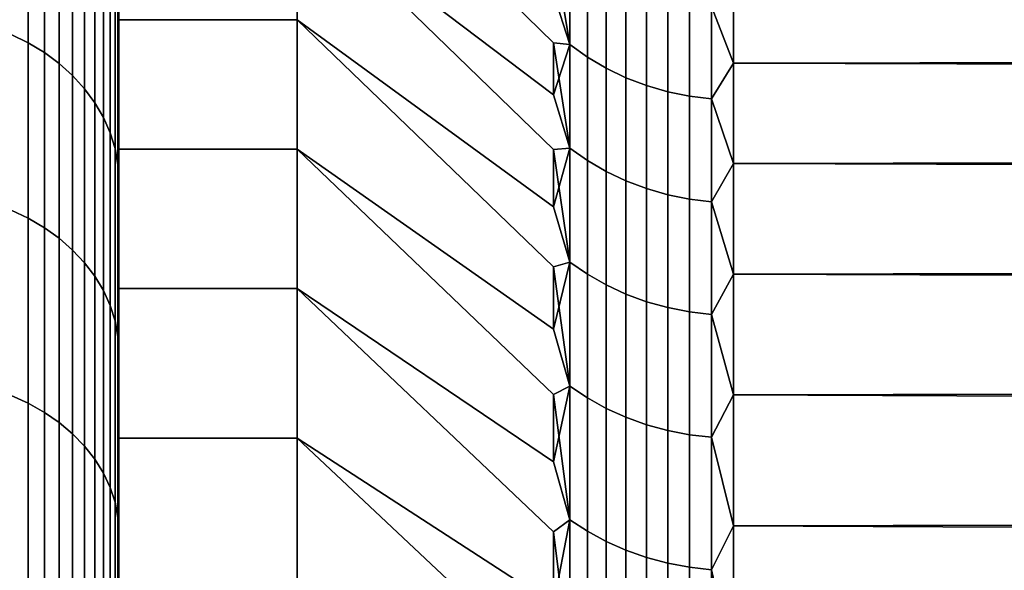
# Model space of a CAD drawing. Header units: metres. Extents: x -32 to 117, y -314 to 32.
# Tile 292 of 380: x 55.11 to 58.98, y 20.61 to 22.77. Entities that reach past the tile are written whole.
import ezdxf

# ---------------------------------------------------------------- set-up
doc = ezdxf.new("R2010")
doc.units = ezdxf.units.M
doc.layers.add('solid_24_501_064_XXX', color=7, linetype='CONTINUOUS')

msp = doc.modelspace()

# ---------------------------------------------------------------- linework, layer by layer
at = {"layer": 'solid_24_501_064_XXX'}
for points in [[(55.5, 22.76967, 40.519989), (55.5, 22.261724, 39.563557), (55.5, 24.370819, 39.921001), (55.5, 24.618412, 40.433937)], [(55.5, 22.76967, 63.480011), (55.5, 24.370844, 64.078949), (55.5, 24.112373, 64.586983), (55.5, 22.261724, 64.43644)], [(55.5, 22.261724, 39.563557), (55.5, 24.112347, 39.412968), (55.5, 24.370819, 39.921001)], [(55.496147, 23.990648, 64.983093), (55.5, 23.843338, 65.089485), (55.5, 22.261724, 64.43644), (55.5, 24.112373, 64.586983)], [(55.5, 22.261724, 39.563557), (55.5, 21.714085, 38.630363), (55.5, 23.843309, 38.910461), (55.5, 24.112347, 39.412968)], [(55.5, 22.261724, 64.43644), (55.5, 23.843338, 65.089485), (55.5, 23.564053, 65.585854), (55.5, 21.714085, 65.369637)], [(55.5, 21.714085, 38.630363), (55.5, 23.564022, 38.414093), (55.5, 23.843309, 38.910461)], [(57.207108, 22.678574, 42.748829), (57.207108, 22.474274, 42.263016), (56.200001, 23.236279, 41.49641), (56.200001, 23.66111, 42.492008)], [(57.271427, 22.671999, 42.889641), (57.207108, 22.678574, 42.748829), (56.200001, 23.66111, 42.492008), (57.207108, 22.872372, 43.238926)], [(57.207108, 22.474274, 61.736984), (57.207108, 22.678574, 61.251171), (56.200001, 23.66111, 61.507992), (56.200001, 23.236279, 62.50359)], [(57.271427, 22.671999, 61.110359), (57.207108, 22.872372, 60.761074), (56.200001, 23.66111, 61.507992), (57.207108, 22.678574, 61.251171)], [(55.496147, 23.43363, 65.963409), (55.5, 23.274338, 66.076347), (55.5, 21.714085, 65.369637), (55.5, 23.564053, 65.585854)], [(55.5, 21.714085, 38.630363), (55.5, 21.126835, 37.720428), (55.5, 23.274307, 37.923599), (55.5, 23.564022, 38.414093)], [(55.076424, 23.361889, 67.263084), (55.076424, 22.711187, 68.215477), (55.143867, 22.678356, 68.192032), (55.143867, 23.328119, 67.24102)], [(55.076424, 22.711187, 35.784523), (55.076424, 23.361889, 36.736916), (55.143867, 23.328119, 36.75898), (55.143867, 22.678356, 35.807964)], [(55.143867, 23.328119, 67.24102), (55.143867, 22.678356, 68.192032), (55.207027, 22.640301, 68.164864), (55.207027, 23.288973, 67.215446)], [(55.143867, 22.678356, 35.807964), (55.143867, 23.328119, 36.75898), (55.207027, 23.288973, 36.784554), (55.207027, 22.640301, 35.835136)], [(55.207027, 23.288973, 67.215446), (55.207027, 22.640301, 68.164864), (55.265297, 22.597383, 68.134224), (55.265297, 23.244827, 67.1866)], [(55.207027, 22.640301, 35.835136), (55.207027, 23.288973, 36.784554), (55.265297, 23.244827, 36.813396), (55.265297, 22.597383, 35.86578)], [(55.5, 21.714085, 65.369637), (55.5, 23.274338, 66.076347), (55.5, 22.974089, 66.561203), (55.5, 21.126835, 66.279572)], [(55.5, 21.126835, 37.720428), (55.5, 22.974054, 37.43874), (55.5, 23.274307, 37.923599)], [(55.265297, 23.244827, 67.1866), (55.265297, 22.597383, 68.134224), (55.318108, 22.550022, 68.100403), (55.318108, 23.196108, 67.15477)], [(55.265297, 22.597383, 35.86578), (55.265297, 23.244827, 36.813396), (55.318108, 23.196108, 36.845226), (55.318108, 22.550022, 35.899593)], [(56.200001, 23.236279, 41.49641), (56.200001, 22.769602, 40.519787), (55.5, 22.76967, 40.519989), (55.5, 23.236221, 41.496304)], [(56.200001, 22.769602, 63.480213), (56.200001, 23.236279, 62.50359), (55.5, 23.236221, 62.503696), (55.5, 22.76967, 63.480011)], [(57.207108, 22.259569, 41.781712), (57.207108, 22.034557, 41.305138), (56.200001, 22.769602, 40.519787), (56.200001, 23.236279, 41.49641)], [(57.271427, 22.264917, 41.935623), (57.207108, 22.259569, 41.781712), (56.200001, 23.236279, 41.49641), (57.207108, 22.474274, 42.263016)], [(57.207108, 22.034557, 62.694862), (57.207108, 22.259569, 62.218288), (56.200001, 23.236279, 62.50359), (56.200001, 22.769602, 63.480213)], [(57.271427, 22.264917, 62.064377), (57.207108, 22.474274, 61.736984), (56.200001, 23.236279, 62.50359), (57.207108, 22.259569, 62.218288)], [(55.318108, 23.196108, 67.15477), (55.318108, 22.550022, 68.100403), (55.364956, 22.498671, 68.063744), (55.364956, 23.143286, 67.120262)], [(55.318108, 22.550022, 35.899593), (55.318108, 23.196108, 36.845226), (55.364956, 23.143286, 36.879738), (55.364956, 22.498671, 35.936256)], [(55.364956, 23.143286, 67.120262), (55.364956, 22.498671, 68.063744), (55.405388, 22.443827, 68.024582), (55.405388, 23.08687, 67.083405)], [(55.364956, 22.498671, 35.936256), (55.364956, 23.143286, 36.879738), (55.405388, 23.08687, 36.916595), (55.405388, 22.443827, 35.975414)], [(55.405388, 23.08687, 67.083405), (55.405388, 22.443827, 68.024582), (55.439014, 22.386019, 67.983307), (55.439014, 23.027407, 67.044556)], [(55.405388, 22.443827, 35.975414), (55.405388, 23.08687, 36.916595), (55.439014, 23.027407, 36.955444), (55.439014, 22.386019, 36.016689)], [(57.271427, 22.671999, 42.889641), (57.207108, 22.872372, 43.238926), (57.207108, 23.055582, 43.733078)], [(57.271427, 22.671999, 42.889641), (57.207108, 23.055582, 43.733078), (57.271427, 23.038225, 43.860077)], [(55.439014, 23.027407, 67.044556), (55.439014, 22.386019, 67.983307), (55.465508, 22.325806, 67.940315), (55.465508, 22.965467, 67.004089)], [(55.439014, 22.386019, 36.016689), (55.439014, 23.027407, 36.955444), (55.465508, 22.965467, 36.995911), (55.465508, 22.325806, 36.059681)], [(57.271427, 23.038225, 60.139923), (57.207108, 22.872372, 60.761074), (57.271427, 22.671999, 61.110359)], [(57.271427, 23.038225, 60.139923), (57.271427, 22.671999, 61.110359), (57.34071, 22.622675, 61.090538), (57.34071, 22.988104, 60.122215)], [(57.271427, 22.671999, 42.889641), (57.271427, 23.038225, 43.860077), (57.34071, 22.988104, 43.877785), (57.34071, 22.622675, 42.909462)], [(57.34071, 22.988104, 60.122215), (57.34071, 22.622675, 61.090538), (57.414364, 22.579147, 61.073048), (57.414364, 22.943874, 60.106586)], [(57.34071, 22.622675, 42.909462), (57.34071, 22.988104, 43.877785), (57.414364, 22.943874, 43.893414), (57.414364, 22.579147, 42.926952)], [(55.465508, 22.965467, 67.004089), (55.465508, 22.325806, 67.940315), (55.484612, 22.263767, 67.896027), (55.484612, 22.901651, 66.962395)], [(55.465508, 22.325806, 36.059681), (55.465508, 22.965467, 36.995911), (55.484612, 22.901651, 37.037605), (55.484612, 22.263767, 36.103977)], [(55.496147, 22.836573, 66.919876), (55.5, 22.663725, 67.039749), (55.5, 21.126835, 66.279572), (55.5, 22.974089, 66.561203)], [(55.496147, 22.836573, 37.08012), (55.5, 22.974054, 37.43874), (55.5, 22.663687, 36.960194)], [(55.5, 21.126835, 37.720428), (55.5, 20.50205, 36.837059), (55.5, 22.663687, 36.960194), (55.5, 22.974054, 37.43874)], [(57.414364, 22.943874, 60.106586), (57.414364, 22.579147, 61.073048), (57.491833, 22.541748, 61.058018), (57.491833, 22.90587, 60.093159)], [(57.414364, 22.579147, 42.926952), (57.414364, 22.943874, 43.893414), (57.491833, 22.90587, 43.906841), (57.491833, 22.541748, 42.941982)], [(57.827667, 22.821173, 60.063232), (57.914215, 22.598862, 60.6563), (57.914215, 22.95035, 59.676029)], [(57.827667, 22.821173, 43.936768), (57.914215, 22.95035, 44.323971), (57.914215, 22.59886, 43.3437)], [(62.30183, 22.95784, 44.346401), (62.30183, 22.607019, 43.365028), (57.914215, 22.59886, 43.3437), (57.914215, 22.95035, 44.323971)], [(62.30183, 22.585714, 60.69054), (62.30183, 22.938948, 59.710033), (57.914215, 22.95035, 59.676029), (57.914215, 22.598862, 60.6563)], [(55.484612, 22.901651, 66.962395), (55.484612, 22.263767, 67.896027), (55.496147, 22.200502, 67.850853), (55.496147, 22.836573, 66.919876)], [(55.484612, 22.263767, 36.103977), (55.484612, 22.901651, 37.037605), (55.496147, 22.836573, 37.08012), (55.496147, 22.200502, 36.149147)], [(57.491833, 22.90587, 60.093159), (57.491833, 22.541748, 61.058018), (57.572521, 22.510763, 61.045567), (57.572521, 22.874384, 60.082035)], [(57.491833, 22.541748, 42.941982), (57.491833, 22.90587, 43.906841), (57.572521, 22.874384, 43.917965), (57.572521, 22.510763, 42.954433)], [(57.572521, 22.874384, 60.082035), (57.572521, 22.510763, 61.045567), (57.655815, 22.486427, 61.035789), (57.655815, 22.849655, 60.073296)], [(57.572521, 22.510763, 42.954433), (57.572521, 22.874384, 43.917965), (57.655815, 22.849655, 43.926704), (57.655815, 22.486427, 42.964211)], [(55.496147, 22.836573, 66.919876), (55.496147, 22.200502, 67.850853), (55.5, 22.663725, 67.039749)], [(55.496147, 22.836573, 37.08012), (55.5, 22.663687, 36.960194), (55.5, 22.343624, 36.488636)], [(55.496147, 22.200502, 36.149147), (55.496147, 22.836573, 37.08012), (55.5, 22.343624, 36.488636)], [(57.655815, 22.849655, 60.073296), (57.655815, 22.486427, 61.035789), (57.741081, 22.468927, 61.028759), (57.741081, 22.831873, 60.067013)], [(57.655815, 22.486427, 42.964211), (57.655815, 22.849655, 43.926704), (57.741081, 22.831873, 43.932987), (57.741081, 22.468927, 42.971241)], [(57.741081, 22.831873, 60.067013), (57.741081, 22.468927, 61.028759), (57.827667, 22.458397, 61.024525), (57.827667, 22.821173, 60.063232)], [(57.741081, 22.468927, 42.971241), (57.741081, 22.831873, 43.932987), (57.827667, 22.821173, 43.936768), (57.827667, 22.458397, 42.975475)], [(57.827667, 22.821173, 60.063232), (57.827667, 22.458397, 61.024525), (57.914215, 22.598862, 60.6563)], [(57.827667, 22.458397, 42.975475), (57.827667, 22.821173, 43.936768), (57.914215, 22.59886, 43.3437)], [(56.200001, 22.769602, 40.519787), (56.200001, 22.261915, 39.563877), (55.5, 22.261724, 39.563557), (55.5, 22.76967, 40.519989)], [(56.200001, 22.261915, 64.436119), (56.200001, 22.769602, 63.480213), (55.5, 22.76967, 63.480011), (55.5, 22.261724, 64.43644)], [(57.207108, 21.799345, 40.833515), (57.207108, 21.554039, 40.367065), (56.200001, 22.261915, 39.563877), (56.200001, 22.769602, 40.519787)], [(57.271427, 21.817711, 40.999741), (57.207108, 21.799345, 40.833515), (56.200001, 22.769602, 40.519787), (57.207108, 22.034557, 41.305138)], [(57.207108, 21.554039, 63.632938), (57.207108, 21.799345, 63.166485), (56.200001, 22.769602, 63.480213), (56.200001, 22.261915, 64.436119)], [(57.271427, 21.817711, 63.000259), (57.207108, 22.034557, 62.694862), (56.200001, 22.769602, 63.480213), (57.207108, 21.799345, 63.166485)], [(55.076424, 22.711187, 68.215477), (55.076424, 22.021681, 69.14016), (55.143867, 21.989849, 69.115387), (55.143867, 22.678356, 68.192032)], [(55.076424, 22.021681, 34.859837), (55.076424, 22.711187, 35.784523), (55.143867, 22.678356, 35.807964), (55.143867, 21.989849, 34.884613)], [(55.143867, 22.678356, 68.192032), (55.143867, 21.989849, 69.115387), (55.207027, 21.952948, 69.086662), (55.207027, 22.640301, 68.164864)], [(55.143867, 21.989849, 34.884613), (55.143867, 22.678356, 35.807964), (55.207027, 22.640301, 35.835136), (55.207027, 21.952948, 34.913334)], [(57.271427, 22.264917, 41.935623), (57.207108, 22.474274, 42.263016), (57.207108, 22.678574, 42.748829)], [(57.271427, 22.264917, 41.935623), (57.207108, 22.678574, 42.748829), (57.271427, 22.671999, 42.889641)], [(57.271427, 22.671999, 61.110359), (57.207108, 22.678574, 61.251171), (57.207108, 22.474274, 61.736984)], [(57.271427, 22.671999, 61.110359), (57.207108, 22.474274, 61.736984), (57.271427, 22.264917, 62.064377)], [(57.271427, 22.671999, 61.110359), (57.271427, 22.264917, 62.064377), (57.34071, 22.216478, 62.04248), (57.34071, 22.622675, 61.090538)], [(57.271427, 22.264917, 41.935623), (57.271427, 22.671999, 42.889641), (57.34071, 22.622675, 42.909462), (57.34071, 22.216478, 41.95752)], [(55.207027, 22.640301, 68.164864), (55.207027, 21.952948, 69.086662), (55.265297, 21.911333, 69.054276), (55.265297, 22.597383, 68.134224)], [(55.207027, 21.952948, 34.913334), (55.207027, 22.640301, 35.835136), (55.265297, 22.597383, 35.86578), (55.265297, 21.911333, 34.945724)], [(55.496147, 22.200502, 67.850853), (55.5, 22.343664, 67.511307), (55.5, 22.663725, 67.039749)], [(55.5, 21.126835, 66.279572), (55.5, 22.663725, 67.039749), (55.5, 22.343664, 67.511307), (55.5, 20.50205, 67.162941)], [(55.5, 20.50205, 36.837059), (55.5, 22.343624, 36.488636), (55.5, 22.663687, 36.960194)], [(55.265297, 22.597383, 68.134224), (55.265297, 21.911333, 69.054276), (55.318108, 21.86541, 69.018532), (55.318108, 22.550022, 68.100403)], [(55.265297, 21.911333, 34.945724), (55.265297, 22.597383, 35.86578), (55.318108, 22.550022, 35.899593), (55.318108, 21.86541, 34.981468)], [(57.34071, 22.622675, 61.090538), (57.34071, 22.216478, 62.04248), (57.414364, 22.173731, 62.023159), (57.414364, 22.579147, 61.073048)], [(57.34071, 22.216478, 41.95752), (57.34071, 22.622675, 42.909462), (57.414364, 22.579147, 42.926952), (57.414364, 22.173731, 41.976841)], [(57.827667, 22.458397, 61.024525), (57.914215, 22.205524, 61.620537), (57.914215, 22.598862, 60.6563)], [(57.827667, 22.458397, 42.975475), (57.914215, 22.59886, 43.3437), (57.914215, 22.205523, 42.379463)], [(62.30183, 22.607019, 43.365028), (62.30183, 22.214268, 42.399673), (57.914215, 22.205523, 42.379463), (57.914215, 22.59886, 43.3437)], [(62.30183, 22.190592, 61.65493), (62.30183, 22.585714, 60.69054), (57.914215, 22.598862, 60.6563), (57.914215, 22.205524, 61.620537)], [(57.414364, 22.579147, 61.073048), (57.414364, 22.173731, 62.023159), (57.491833, 22.137003, 62.006557), (57.491833, 22.541748, 61.058018)], [(57.414364, 22.173731, 41.976841), (57.414364, 22.579147, 42.926952), (57.491833, 22.541748, 42.941982), (57.491833, 22.137003, 41.993443)], [(55.318108, 22.550022, 68.100403), (55.318108, 21.86541, 69.018532), (55.364956, 21.815619, 68.979774), (55.364956, 22.498671, 68.063744)], [(55.318108, 21.86541, 34.981468), (55.318108, 22.550022, 35.899593), (55.364956, 22.498671, 35.936256), (55.364956, 21.815619, 35.020222)], [(57.491833, 22.541748, 61.058018), (57.491833, 22.137003, 62.006557), (57.572521, 22.106575, 61.992802), (57.572521, 22.510763, 61.045567)], [(57.491833, 22.137003, 41.993443), (57.491833, 22.541748, 42.941982), (57.572521, 22.510763, 42.954433), (57.572521, 22.106575, 42.007198)], [(55.364956, 22.498671, 68.063744), (55.364956, 21.815619, 68.979774), (55.405388, 21.76244, 68.938385), (55.405388, 22.443827, 68.024582)], [(55.364956, 21.815619, 35.020222), (55.364956, 22.498671, 35.936256), (55.405388, 22.443827, 35.975414), (55.405388, 21.76244, 35.061615)], [(57.572521, 22.510763, 61.045567), (57.572521, 22.106575, 61.992802), (57.655815, 22.082676, 61.981998), (57.655815, 22.486427, 61.035789)], [(57.572521, 22.106575, 42.007198), (57.572521, 22.510763, 42.954433), (57.655815, 22.486427, 42.964211), (57.655815, 22.082676, 42.018002)], [(57.655815, 22.486427, 61.035789), (57.655815, 22.082676, 61.981998), (57.741081, 22.065491, 61.974232), (57.741081, 22.468927, 61.028759)], [(57.655815, 22.082676, 42.018002), (57.655815, 22.486427, 42.964211), (57.741081, 22.468927, 42.971241), (57.741081, 22.065491, 42.025768)], [(55.405388, 22.443827, 68.024582), (55.405388, 21.76244, 68.938385), (55.439014, 21.706387, 68.89476), (55.439014, 22.386019, 67.983307)], [(55.405388, 21.76244, 35.061615), (55.405388, 22.443827, 35.975414), (55.439014, 22.386019, 36.016689), (55.439014, 21.706387, 35.10524)], [(57.741081, 22.468927, 61.028759), (57.741081, 22.065491, 61.974232), (57.827667, 22.055149, 61.969555), (57.827667, 22.458397, 61.024525)], [(57.741081, 22.065491, 42.025768), (57.741081, 22.468927, 42.971241), (57.827667, 22.458397, 42.975475), (57.827667, 22.055149, 42.030445)], [(57.827667, 22.458397, 61.024525), (57.827667, 22.055149, 61.969555), (57.914215, 22.205524, 61.620537)], [(57.827667, 22.055149, 42.030445), (57.827667, 22.458397, 42.975475), (57.914215, 22.205523, 42.379463)], [(55.439014, 22.386019, 67.983307), (55.439014, 21.706387, 68.89476), (55.465508, 21.648001, 68.849312), (55.465508, 22.325806, 67.940315)], [(55.439014, 21.706387, 35.10524), (55.439014, 22.386019, 36.016689), (55.465508, 22.325806, 36.059681), (55.465508, 21.648001, 35.150684)], [(55.465508, 22.325806, 67.940315), (55.465508, 21.648001, 68.849312), (55.484612, 21.587845, 68.802498), (55.484612, 22.263767, 67.896027)], [(55.465508, 21.648001, 35.150684), (55.465508, 22.325806, 36.059681), (55.484612, 22.263767, 36.103977), (55.484612, 21.587845, 35.197506)], [(55.496147, 22.200502, 67.850853), (55.5, 22.013906, 67.975822), (55.5, 20.50205, 67.162941), (55.5, 22.343664, 67.511307)], [(55.496147, 22.200502, 36.149147), (55.5, 22.343624, 36.488636), (55.5, 22.013865, 36.024117)], [(55.5, 20.50205, 36.837059), (55.5, 19.839729, 35.98019), (55.5, 22.013865, 36.024117), (55.5, 22.343624, 36.488636)], [(55.484612, 22.263767, 67.896027), (55.484612, 21.587845, 68.802498), (55.496147, 21.526501, 68.754745), (55.496147, 22.200502, 67.850853)], [(55.484612, 21.587845, 35.197506), (55.484612, 22.263767, 36.103977), (55.496147, 22.200502, 36.149147), (55.496147, 21.526501, 35.245251)], [(56.200001, 22.261915, 39.563877), (56.200001, 21.714073, 38.630295), (55.5, 21.714085, 38.630363), (55.5, 22.261724, 39.563557)], [(56.200001, 22.261915, 64.436119), (55.5, 22.261724, 64.43644), (55.5, 21.714085, 65.369637), (56.200001, 21.714073, 65.369705)], [(57.207108, 21.298754, 39.905998), (57.207108, 21.033607, 39.450531), (56.200001, 21.714073, 38.630295), (56.200001, 22.261915, 39.563877)], [(57.271427, 21.331188, 40.083683), (57.207108, 21.298754, 39.905998), (56.200001, 22.261915, 39.563877), (57.207108, 21.554039, 40.367065)], [(57.207108, 21.033607, 64.549469), (57.207108, 21.298754, 64.094002), (56.200001, 22.261915, 64.436119), (56.200001, 21.714073, 65.369705)], [(57.271427, 21.331188, 63.916317), (57.207108, 21.554039, 63.632938), (56.200001, 22.261915, 64.436119), (57.207108, 21.298754, 64.094002)], [(57.271427, 21.817711, 40.999741), (57.207108, 22.259569, 41.781712), (57.271427, 22.264917, 41.935623)], [(57.271427, 22.264917, 62.064377), (57.207108, 22.259569, 62.218288), (57.207108, 22.034557, 62.694862)], [(57.271427, 22.264917, 62.064377), (57.207108, 22.034557, 62.694862), (57.271427, 21.817711, 63.000259)], [(57.271427, 21.817711, 40.999741), (57.207108, 22.034557, 41.305138), (57.207108, 22.259569, 41.781712)], [(57.271427, 22.264917, 62.064377), (57.271427, 21.817711, 63.000259), (57.34071, 21.770245, 62.976326), (57.34071, 22.216478, 62.04248)], [(57.271427, 21.817711, 40.999741), (57.271427, 22.264917, 41.935623), (57.34071, 22.216478, 41.95752), (57.34071, 21.770245, 41.023674)], [(57.34071, 22.216478, 62.04248), (57.34071, 21.770245, 62.976326), (57.414364, 21.728357, 62.955208), (57.414364, 22.173731, 62.023159)], [(57.34071, 21.770245, 41.023674), (57.34071, 22.216478, 41.95752), (57.414364, 22.173731, 41.976841), (57.414364, 21.728357, 41.044792)], [(57.827667, 22.055149, 61.969555), (57.914215, 21.771067, 62.566959), (57.914215, 22.205524, 61.620537)], [(57.827667, 22.055149, 42.030445), (57.914215, 22.205523, 42.379463), (57.914215, 21.771067, 41.433041)], [(62.30183, 22.214268, 42.399673), (62.30183, 21.780319, 41.452122), (57.914215, 21.771067, 41.433041), (57.914215, 22.205523, 42.379463)], [(62.30183, 21.754313, 62.60141), (62.30183, 22.190592, 61.65493), (57.914215, 22.205524, 61.620537), (57.914215, 21.771067, 62.566959)], [(55.496147, 22.200502, 67.850853), (55.496147, 21.526501, 68.754745), (55.5, 22.013906, 67.975822)], [(55.496147, 22.200502, 36.149147), (55.5, 22.013865, 36.024117), (55.5, 21.674072, 35.56612)], [(55.496147, 21.526501, 35.245251), (55.496147, 22.200502, 36.149147), (55.5, 21.674072, 35.56612)], [(57.414364, 22.173731, 62.023159), (57.414364, 21.728357, 62.955208), (57.491833, 21.692368, 62.937061), (57.491833, 22.137003, 62.006557)], [(57.414364, 21.728357, 41.044792), (57.414364, 22.173731, 41.976841), (57.491833, 22.137003, 41.993443), (57.491833, 21.692368, 41.062939)], [(57.491833, 22.137003, 62.006557), (57.491833, 21.692368, 62.937061), (57.572521, 21.66255, 62.922028), (57.572521, 22.106575, 61.992802)], [(57.491833, 21.692368, 41.062939), (57.491833, 22.137003, 41.993443), (57.572521, 22.106575, 42.007198), (57.572521, 21.66255, 41.077972)], [(57.572521, 22.106575, 61.992802), (57.572521, 21.66255, 62.922028), (57.655815, 21.639132, 62.910221), (57.655815, 22.082676, 61.981998)], [(57.572521, 21.66255, 41.077972), (57.572521, 22.106575, 42.007198), (57.655815, 22.082676, 42.018002), (57.655815, 21.639132, 41.089779)], [(57.655815, 22.082676, 61.981998), (57.655815, 21.639132, 62.910221), (57.741081, 21.62229, 62.90173), (57.741081, 22.065491, 61.974232)], [(57.655815, 21.639132, 41.089779), (57.655815, 22.082676, 42.018002), (57.741081, 22.065491, 42.025768), (57.741081, 21.62229, 41.09827)], [(57.741081, 22.065491, 61.974232), (57.741081, 21.62229, 62.90173), (57.827667, 21.612156, 62.896622), (57.827667, 22.055149, 61.969555)], [(57.741081, 21.62229, 41.09827), (57.741081, 22.065491, 42.025768), (57.827667, 22.055149, 42.030445), (57.827667, 21.612156, 41.103378)], [(57.827667, 22.055149, 61.969555), (57.827667, 21.612156, 62.896622), (57.914215, 21.771067, 62.566959)], [(57.827667, 21.612156, 41.103378), (57.827667, 22.055149, 42.030445), (57.914215, 21.771067, 41.433041)], [(55.076424, 22.021681, 69.14016), (55.076424, 21.294554, 70.035568), (55.143867, 21.263771, 70.009499), (55.143867, 21.989849, 69.115387)], [(55.076424, 21.294554, 33.964432), (55.076424, 22.021681, 34.859837), (55.143867, 21.989849, 34.884613), (55.143867, 21.263771, 33.990505)], [(55.496147, 21.526501, 68.754745), (55.5, 21.674116, 68.433823), (55.5, 22.013906, 67.975822)], [(55.5, 20.50205, 67.162941), (55.5, 22.013906, 67.975822), (55.5, 21.674116, 68.433823), (55.5, 19.839729, 68.019814)], [(55.5, 19.839729, 35.98019), (55.5, 21.674072, 35.56612), (55.5, 22.013865, 36.024117)], [(55.143867, 21.989849, 69.115387), (55.143867, 21.263771, 70.009499), (55.207027, 21.228088, 69.979271), (55.207027, 21.952948, 69.086662)], [(55.143867, 21.263771, 33.990505), (55.143867, 21.989849, 34.884613), (55.207027, 21.952948, 34.913334), (55.207027, 21.228088, 34.020725)], [(55.207027, 21.952948, 69.086662), (55.207027, 21.228088, 69.979271), (55.265297, 21.187849, 69.94519), (55.265297, 21.911333, 69.054276)], [(55.207027, 21.228088, 34.020725), (55.207027, 21.952948, 34.913334), (55.265297, 21.911333, 34.945724), (55.265297, 21.187849, 34.054806)], [(55.265297, 21.911333, 69.054276), (55.265297, 21.187849, 69.94519), (55.318108, 21.14344, 69.907578), (55.318108, 21.86541, 69.018532)], [(55.265297, 21.187849, 34.054806), (55.265297, 21.911333, 34.945724), (55.318108, 21.86541, 34.981468), (55.318108, 21.14344, 34.092419)], [(55.318108, 21.86541, 69.018532), (55.318108, 21.14344, 69.907578), (55.364956, 21.095293, 69.866798), (55.364956, 21.815619, 68.979774)], [(55.318108, 21.14344, 34.092419), (55.318108, 21.86541, 34.981468), (55.364956, 21.815619, 35.020222), (55.364956, 21.095293, 34.133198)], [(55.364956, 21.815619, 68.979774), (55.364956, 21.095293, 69.866798), (55.405388, 21.043871, 69.82325), (55.405388, 21.76244, 68.938385)], [(55.364956, 21.095293, 34.133198), (55.364956, 21.815619, 35.020222), (55.405388, 21.76244, 35.061615), (55.405388, 21.043871, 34.17675)], [(57.271427, 21.331188, 40.083683), (57.207108, 21.799345, 40.833515), (57.271427, 21.817711, 40.999741)], [(57.271427, 21.817711, 63.000259), (57.207108, 21.799345, 63.166485), (57.207108, 21.554039, 63.632938)], [(57.271427, 21.817711, 63.000259), (57.207108, 21.554039, 63.632938), (57.271427, 21.331188, 63.916317)], [(57.271427, 21.817711, 63.000259), (57.271427, 21.331188, 63.916317), (57.34071, 21.284781, 63.890392), (57.34071, 21.770245, 62.976326)], [(57.271427, 21.331188, 40.083683), (57.271427, 21.817711, 40.999741), (57.34071, 21.770245, 41.023674), (57.34071, 21.284781, 40.109608)], [(57.271427, 21.331188, 40.083683), (57.207108, 21.554039, 40.367065), (57.207108, 21.799345, 40.833515)], [(62.30183, 21.780319, 41.452122), (62.30183, 21.305975, 40.524136), (57.914215, 21.296295, 40.506184), (57.914215, 21.771067, 41.433041)], [(55.405388, 21.76244, 68.938385), (55.405388, 21.043871, 69.82325), (55.439014, 20.989668, 69.777344), (55.439014, 21.706387, 68.89476)], [(55.405388, 21.043871, 34.17675), (55.405388, 21.76244, 35.061615), (55.439014, 21.706387, 35.10524), (55.439014, 20.989668, 34.222656)], [(57.34071, 21.770245, 62.976326), (57.34071, 21.284781, 63.890392), (57.414364, 21.243828, 63.867516), (57.414364, 21.728357, 62.955208)], [(57.34071, 21.284781, 40.109608), (57.34071, 21.770245, 41.023674), (57.414364, 21.728357, 41.044792), (57.414364, 21.243828, 40.132484)], [(57.827667, 21.612156, 62.896622), (57.914215, 21.296295, 63.493816), (57.914215, 21.771067, 62.566959)], [(57.827667, 21.612156, 41.103378), (57.914215, 21.771067, 41.433041), (57.914215, 21.296295, 40.506184)], [(62.30183, 21.277689, 63.528225), (62.30183, 21.754313, 62.60141), (57.914215, 21.771067, 62.566959), (57.914215, 21.296295, 63.493816)], [(55.439014, 21.706387, 68.89476), (55.439014, 20.989668, 69.777344), (55.465508, 20.93321, 69.729523), (55.465508, 21.648001, 68.849312)], [(55.439014, 20.989668, 34.222656), (55.439014, 21.706387, 35.10524), (55.465508, 21.648001, 35.150684), (55.465508, 20.93321, 34.270473)], [(56.200001, 21.714073, 38.630295), (56.200001, 21.12706, 37.720737), (55.5, 21.126835, 37.720428), (55.5, 21.714085, 38.630363)], [(56.200001, 21.714073, 65.369705), (55.5, 21.714085, 65.369637), (55.5, 21.126835, 66.279572), (56.200001, 21.12706, 66.279259)], [(57.207108, 20.758722, 39.000874), (57.207108, 20.474226, 38.557236), (56.200001, 21.12706, 37.720737), (56.200001, 21.714073, 38.630295)], [(57.271427, 20.806225, 39.189098), (57.207108, 20.758722, 39.000874), (56.200001, 21.714073, 38.630295), (57.207108, 21.033607, 39.450531)], [(57.207108, 20.474226, 65.442764), (57.207108, 20.758722, 64.999123), (56.200001, 21.714073, 65.369705), (56.200001, 21.12706, 66.279259)], [(57.271427, 20.806225, 64.810898), (57.207108, 21.033607, 64.549469), (56.200001, 21.714073, 65.369705), (57.207108, 20.758722, 64.999123)], [(57.414364, 21.728357, 62.955208), (57.414364, 21.243828, 63.867516), (57.491833, 21.208639, 63.847858), (57.491833, 21.692368, 62.937061)], [(57.414364, 21.243828, 40.132484), (57.414364, 21.728357, 41.044792), (57.491833, 21.692368, 41.062939), (57.491833, 21.208639, 40.152142)], [(55.496147, 21.526501, 68.754745), (55.5, 21.324747, 68.884712), (55.5, 21.674116, 68.433823)], [(55.496147, 21.526501, 35.245251), (55.5, 21.674072, 35.56612), (55.5, 21.324701, 35.115234)], [(55.5, 19.839729, 68.019814), (55.5, 21.674116, 68.433823), (55.5, 21.324747, 68.884712), (55.5, 19.142296, 68.847)], [(55.5, 19.839729, 35.98019), (55.5, 19.142296, 35.153), (55.5, 21.324701, 35.115234), (55.5, 21.674072, 35.56612)], [(57.491833, 21.692368, 62.937061), (57.491833, 21.208639, 63.847858), (57.572521, 21.179487, 63.83157), (57.572521, 21.66255, 62.922028)], [(57.491833, 21.208639, 40.152142), (57.491833, 21.692368, 41.062939), (57.572521, 21.66255, 41.077972), (57.572521, 21.179487, 40.16843)], [(57.572521, 21.66255, 62.922028), (57.572521, 21.179487, 63.83157), (57.655815, 21.15659, 63.818779), (57.655815, 21.639132, 62.910221)], [(57.572521, 21.179487, 40.16843), (57.572521, 21.66255, 41.077972), (57.655815, 21.639132, 41.089779), (57.655815, 21.15659, 40.181221)], [(55.465508, 21.648001, 68.849312), (55.465508, 20.93321, 69.729523), (55.484612, 20.875042, 69.68026), (55.484612, 21.587845, 68.802498)], [(55.465508, 20.93321, 34.270473), (55.465508, 21.648001, 35.150684), (55.484612, 21.587845, 35.197506), (55.484612, 20.875042, 34.31974)], [(57.655815, 21.639132, 62.910221), (57.655815, 21.15659, 63.818779), (57.741081, 21.140125, 63.809582), (57.741081, 21.62229, 62.90173)], [(57.655815, 21.15659, 40.181221), (57.655815, 21.639132, 41.089779), (57.741081, 21.62229, 41.09827), (57.741081, 21.140125, 40.190418)], [(57.741081, 21.62229, 62.90173), (57.741081, 21.140125, 63.809582), (57.827667, 21.130217, 63.804047), (57.827667, 21.612156, 62.896622)], [(57.741081, 21.140125, 40.190418), (57.741081, 21.62229, 41.09827), (57.827667, 21.612156, 41.103378), (57.827667, 21.130217, 40.195953)], [(55.484612, 21.587845, 68.802498), (55.484612, 20.875042, 69.68026), (55.496147, 20.815723, 69.63002), (55.496147, 21.526501, 68.754745)], [(55.484612, 20.875042, 34.31974), (55.484612, 21.587845, 35.197506), (55.496147, 21.526501, 35.245251), (55.496147, 20.815723, 34.369984)], [(57.827667, 21.612156, 62.896622), (57.827667, 21.130217, 63.804047), (57.914215, 21.296295, 63.493816)], [(57.827667, 21.130217, 40.195953), (57.827667, 21.612156, 41.103378), (57.914215, 21.296295, 40.506184)], [(55.496147, 21.526501, 68.754745), (55.496147, 20.815723, 69.63002), (55.5, 21.324747, 68.884712)], [(55.496147, 21.526501, 35.245251), (55.5, 21.324701, 35.115234), (55.5, 20.966225, 34.67207)], [(55.496147, 20.815723, 34.369984), (55.496147, 21.526501, 35.245251), (55.5, 20.966225, 34.67207)], [(55.496147, 20.815723, 69.63002), (55.5, 20.96627, 69.327873), (55.5, 21.324747, 68.884712)], [(55.5, 19.142296, 68.847), (55.5, 21.324747, 68.884712), (55.5, 20.96627, 69.327873)], [(55.5, 19.142296, 35.153), (55.5, 18.409681, 34.355377), (55.5, 20.966225, 34.67207), (55.5, 21.324701, 35.115234)], [(57.271427, 20.806225, 39.189098), (57.207108, 21.298754, 39.905998), (57.271427, 21.331188, 40.083683)], [(57.271427, 21.331188, 63.916317), (57.207108, 21.298754, 64.094002), (57.207108, 21.033607, 64.549469)], [(57.271427, 21.331188, 63.916317), (57.207108, 21.033607, 64.549469), (57.271427, 20.806225, 64.810898)], [(57.271427, 21.331188, 63.916317), (57.271427, 20.806225, 64.810898), (57.34071, 20.76096, 64.783028), (57.34071, 21.284781, 63.890392)], [(57.271427, 20.806225, 39.189098), (57.271427, 21.331188, 40.083683), (57.34071, 21.284781, 40.109608), (57.34071, 20.76096, 39.216969)], [(55.076424, 21.294554, 70.035568), (55.076424, 20.531042, 70.900154), (55.143867, 20.501366, 70.872833), (55.143867, 21.263771, 70.009499)], [(55.076424, 20.531042, 33.099842), (55.076424, 21.294554, 33.964432), (55.143867, 21.263771, 33.990505), (55.143867, 20.501366, 33.127163)], [(57.271427, 20.806225, 39.189098), (57.207108, 21.033607, 39.450531), (57.207108, 21.298754, 39.905998)], [(57.34071, 21.284781, 63.890392), (57.34071, 20.76096, 64.783028), (57.414364, 20.721014, 64.758438), (57.414364, 21.243828, 63.867516)], [(57.34071, 20.76096, 39.216969), (57.34071, 21.284781, 40.109608), (57.414364, 21.243828, 40.132484), (57.414364, 20.721014, 39.241566)], [(57.827667, 21.130217, 63.804047), (57.914215, 20.782087, 64.399391), (57.914215, 21.296295, 63.493816)], [(57.827667, 21.130217, 40.195953), (57.914215, 21.296295, 40.506184), (57.914215, 20.782087, 39.600613)], [(62.30183, 21.305975, 40.524136), (62.30183, 20.792114, 39.617432), (57.914215, 20.782087, 39.600613), (57.914215, 21.296295, 40.506184)], [(62.30183, 20.7616, 64.433662), (62.30183, 21.277689, 63.528225), (57.914215, 21.296295, 63.493816), (57.914215, 20.782087, 64.399391)], [(55.143867, 21.263771, 70.009499), (55.143867, 20.501366, 70.872833), (55.207027, 20.466961, 70.841164), (55.207027, 21.228088, 69.979271)], [(55.143867, 20.501366, 33.127163), (55.143867, 21.263771, 33.990505), (55.207027, 21.228088, 34.020725), (55.207027, 20.466961, 33.158836)], [(57.414364, 21.243828, 63.867516), (57.414364, 20.721014, 64.758438), (57.491833, 20.686693, 64.737305), (57.491833, 21.208639, 63.847858)], [(57.414364, 20.721014, 39.241566), (57.414364, 21.243828, 40.132484), (57.491833, 21.208639, 40.152142), (57.491833, 20.686693, 39.262699)], [(55.207027, 21.228088, 69.979271), (55.207027, 20.466961, 70.841164), (55.265297, 20.428165, 70.80545), (55.265297, 21.187849, 69.94519)], [(55.207027, 20.466961, 33.158836), (55.207027, 21.228088, 34.020725), (55.265297, 21.187849, 34.054806), (55.265297, 20.428165, 33.19455)], [(57.491833, 21.208639, 63.847858), (57.491833, 20.686693, 64.737305), (57.572521, 20.658257, 64.719795), (57.572521, 21.179487, 63.83157)], [(57.491833, 20.686693, 39.262699), (57.491833, 21.208639, 40.152142), (57.572521, 21.179487, 40.16843), (57.572521, 20.658257, 39.280209)], [(55.265297, 21.187849, 69.94519), (55.265297, 20.428165, 70.80545), (55.318108, 20.385349, 70.766037), (55.318108, 21.14344, 69.907578)], [(55.265297, 20.428165, 33.19455), (55.265297, 21.187849, 34.054806), (55.318108, 21.14344, 34.092419), (55.318108, 20.385349, 33.233963)], [(57.572521, 21.179487, 63.83157), (57.572521, 20.658257, 64.719795), (57.655815, 20.635923, 64.706039), (57.655815, 21.15659, 63.818779)], [(57.572521, 20.658257, 39.280209), (57.572521, 21.179487, 40.16843), (57.655815, 21.15659, 40.181221), (57.655815, 20.635923, 39.293957)], [(55.318108, 21.14344, 69.907578), (55.318108, 20.385349, 70.766037), (55.364956, 20.338928, 70.723305), (55.364956, 21.095293, 69.866798)], [(55.318108, 20.385349, 33.233963), (55.318108, 21.14344, 34.092419), (55.364956, 21.095293, 34.133198), (55.364956, 20.338928, 33.276699)], [(56.200001, 21.12706, 37.720737), (56.200001, 20.501932, 36.836861), (55.5, 20.50205, 36.837059), (55.5, 21.126835, 37.720428)], [(56.200001, 20.501932, 67.163139), (56.200001, 21.12706, 66.279259), (55.5, 21.126835, 66.279572), (55.5, 20.50205, 67.162941)], [(57.207108, 20.18025, 38.119823), (57.207108, 19.87693, 37.688835), (56.200001, 20.501932, 36.836861), (56.200001, 21.12706, 37.720737)], [(57.271427, 20.243769, 38.3176), (57.207108, 20.18025, 38.119823), (56.200001, 21.12706, 37.720737), (57.207108, 20.474226, 38.557236)], [(57.207108, 19.87693, 66.311165), (57.207108, 20.18025, 65.88018), (56.200001, 21.12706, 66.279259), (56.200001, 20.501932, 67.163139)], [(57.271427, 20.243769, 65.682396), (57.207108, 20.474226, 65.442764), (56.200001, 21.12706, 66.279259), (57.207108, 20.18025, 65.88018)], [(57.655815, 21.15659, 63.818779), (57.655815, 20.635923, 64.706039), (57.741081, 20.619865, 64.696152), (57.741081, 21.140125, 63.809582)], [(57.655815, 20.635923, 39.293957), (57.655815, 21.15659, 40.181221), (57.741081, 21.140125, 40.190418), (57.741081, 20.619865, 39.303844)], [(57.741081, 21.140125, 63.809582), (57.741081, 20.619865, 64.696152), (57.827667, 20.610201, 64.690201), (57.827667, 21.130217, 63.804047)], [(57.741081, 20.619865, 39.303844), (57.741081, 21.140125, 40.190418), (57.827667, 21.130217, 40.195953), (57.827667, 20.610201, 39.309795)], [(57.827667, 21.130217, 63.804047), (57.827667, 20.610201, 64.690201), (57.914215, 20.782087, 64.399391)], [(57.827667, 20.610201, 39.309795), (57.827667, 21.130217, 40.195953), (57.914215, 20.782087, 39.600613)], [(55.364956, 21.095293, 69.866798), (55.364956, 20.338928, 70.723305), (55.405388, 20.289349, 70.677658), (55.405388, 21.043871, 69.82325)], [(55.364956, 20.338928, 33.276699), (55.364956, 21.095293, 34.133198), (55.405388, 21.043871, 34.17675), (55.405388, 20.289349, 33.322338)], [(55.405388, 21.043871, 69.82325), (55.405388, 20.289349, 70.677658), (55.439014, 20.237089, 70.629555), (55.439014, 20.989668, 69.777344)], [(55.405388, 20.289349, 33.322338), (55.405388, 21.043871, 34.17675), (55.439014, 20.989668, 34.222656), (55.439014, 20.237089, 33.370445)], [(55.439014, 20.989668, 69.777344), (55.439014, 20.237089, 70.629555), (55.465508, 20.182657, 70.579445), (55.465508, 20.93321, 69.729523)], [(55.439014, 20.237089, 33.370445), (55.439014, 20.989668, 34.222656), (55.465508, 20.93321, 34.270473), (55.465508, 20.182657, 33.420555)], [(55.496147, 20.815723, 69.63002), (55.5, 20.598862, 69.763062), (55.5, 20.96627, 69.327873)], [(55.496147, 20.815723, 34.369984), (55.5, 20.966225, 34.67207), (55.5, 20.598812, 34.236881)], [(55.5, 19.142296, 68.847), (55.5, 20.96627, 69.327873), (55.5, 20.598862, 69.763062), (55.5, 18.409681, 69.644623)], [(55.5, 18.409681, 34.355377), (55.5, 20.598812, 34.236881), (55.5, 20.966225, 34.67207)], [(55.465508, 20.93321, 69.729523), (55.465508, 20.182657, 70.579445), (55.484612, 20.126574, 70.527817), (55.484612, 20.875042, 69.68026)], [(55.465508, 20.182657, 33.420555), (55.465508, 20.93321, 34.270473), (55.484612, 20.875042, 34.31974), (55.484612, 20.126574, 33.472183)], [(55.484612, 20.875042, 69.68026), (55.484612, 20.126574, 70.527817), (55.496147, 20.069382, 70.475166), (55.496147, 20.815723, 69.63002)], [(55.484612, 20.126574, 33.472183), (55.484612, 20.875042, 34.31974), (55.496147, 20.815723, 34.369984), (55.496147, 20.069382, 33.524834)], [(55.496147, 20.815723, 69.63002), (55.496147, 20.069382, 70.475166), (55.5, 20.598862, 69.763062)], [(55.496147, 20.815723, 34.369984), (55.5, 20.598812, 34.236881), (55.5, 20.221985, 33.809078)], [(55.496147, 20.069382, 33.524834), (55.496147, 20.815723, 34.369984), (55.5, 20.221985, 33.809078)], [(57.271427, 20.243769, 38.3176), (57.207108, 20.758722, 39.000874), (57.271427, 20.806225, 39.189098)], [(57.271427, 20.806225, 64.810898), (57.207108, 20.758722, 64.999123), (57.207108, 20.474226, 65.442764)], [(57.271427, 20.806225, 64.810898), (57.207108, 20.474226, 65.442764), (57.271427, 20.243769, 65.682396)], [(57.271427, 20.806225, 64.810898), (57.271427, 20.243769, 65.682396), (57.34071, 20.199726, 65.652634), (57.34071, 20.76096, 64.783028)], [(57.271427, 20.243769, 38.3176), (57.271427, 20.806225, 39.189098), (57.34071, 20.76096, 39.216969), (57.34071, 20.199726, 38.347366)], [(57.827667, 20.610201, 64.690201), (57.914215, 20.229397, 65.281998), (57.914215, 20.782087, 64.399391)], [(57.827667, 20.610201, 39.309795), (57.914215, 20.782087, 39.600613), (57.914215, 20.229397, 38.717999)], [(62.30183, 20.792114, 39.617432), (62.30183, 20.239691, 38.733692), (57.914215, 20.229397, 38.717999), (57.914215, 20.782087, 39.600613)], [(62.30183, 20.207005, 65.31604), (62.30183, 20.7616, 64.433662), (57.914215, 20.782087, 64.399391), (57.914215, 20.229397, 65.281998)], [(57.271427, 20.243769, 38.3176), (57.207108, 20.474226, 38.557236), (57.207108, 20.758722, 39.000874)], [(57.34071, 20.76096, 64.783028), (57.34071, 20.199726, 65.652634), (57.414364, 20.16086, 65.626366), (57.414364, 20.721014, 64.758438)], [(57.34071, 20.199726, 38.347366), (57.34071, 20.76096, 39.216969), (57.414364, 20.721014, 39.241566), (57.414364, 20.16086, 38.373638)], [(57.414364, 20.721014, 64.758438), (57.414364, 20.16086, 65.626366), (57.491833, 20.127466, 65.60379), (57.491833, 20.686693, 64.737305)], [(57.414364, 20.16086, 38.373638), (57.414364, 20.721014, 39.241566), (57.491833, 20.686693, 39.262699), (57.491833, 20.127466, 38.396206)], [(57.491833, 20.686693, 64.737305), (57.491833, 20.127466, 65.60379), (57.572521, 20.0998, 65.585091), (57.572521, 20.658257, 64.719795)], [(57.491833, 20.127466, 38.396206), (57.491833, 20.686693, 39.262699), (57.572521, 20.658257, 39.280209), (57.572521, 20.0998, 38.414906)], [(57.572521, 20.658257, 64.719795), (57.572521, 20.0998, 65.585091), (57.655815, 20.078072, 65.570404), (57.655815, 20.635923, 64.706039)], [(57.572521, 20.0998, 38.414906), (57.572521, 20.658257, 39.280209), (57.655815, 20.635923, 39.293957), (57.655815, 20.078072, 38.429592)], [(57.655815, 20.635923, 64.706039), (57.655815, 20.078072, 65.570404), (57.741081, 20.062445, 65.559845), (57.741081, 20.619865, 64.696152)], [(57.655815, 20.078072, 38.429592), (57.655815, 20.635923, 39.293957), (57.741081, 20.619865, 39.303844), (57.741081, 20.062445, 38.440155)], [(57.741081, 20.619865, 64.696152), (57.741081, 20.062445, 65.559845), (57.827667, 20.053041, 65.55349), (57.827667, 20.610201, 64.690201)], [(57.741081, 20.062445, 38.440155), (57.741081, 20.619865, 39.303844), (57.827667, 20.610201, 39.309795), (57.827667, 20.053041, 38.44651)], [(57.827667, 20.610201, 64.690201), (57.827667, 20.053041, 65.55349), (57.914215, 20.229397, 65.281998)], [(57.827667, 20.053041, 38.44651), (57.827667, 20.610201, 39.309795), (57.914215, 20.229397, 38.717999)]]:
    msp.add_3dface(points, dxfattribs=at)

doc.saveas('drawing.dxf')
